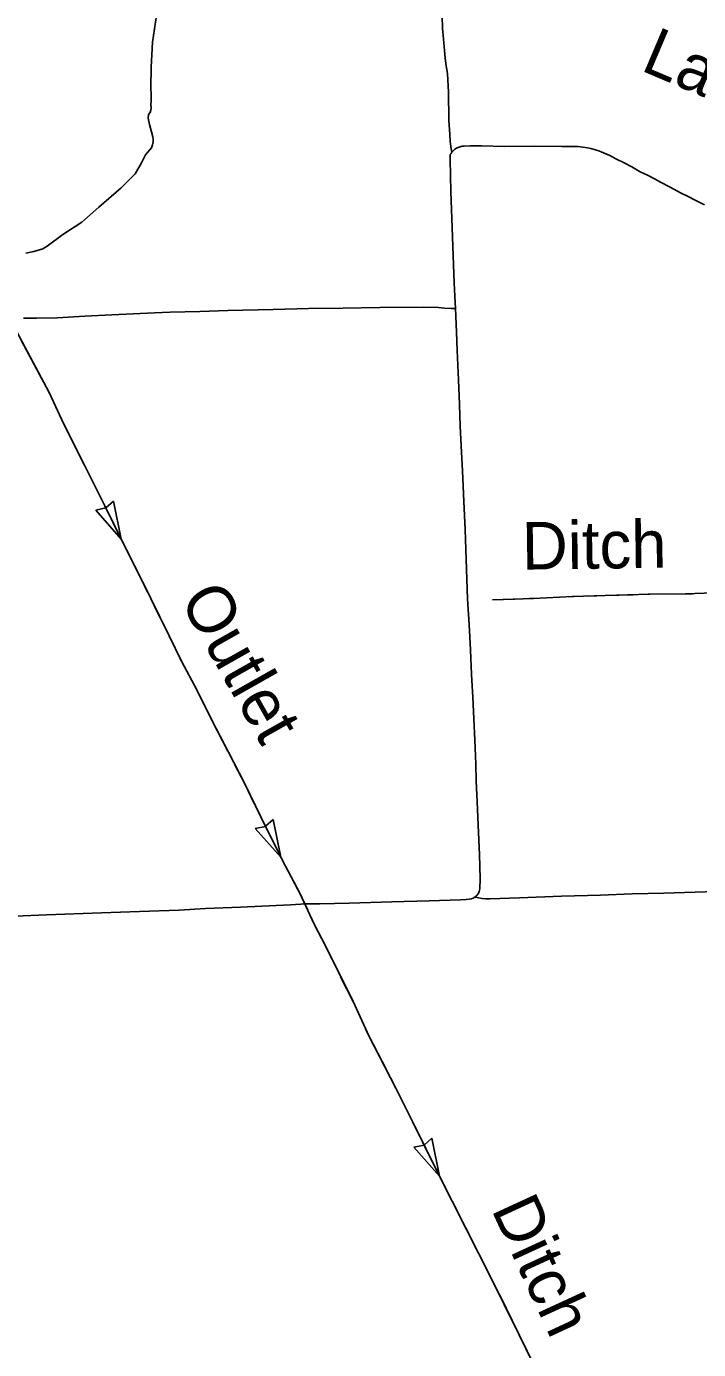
# Model space of a CAD drawing. Extents: x -117616 to 64730, y 54117 to 789866.
# Drawn here: x 62585 to 62704.7, y 54758.9 to 54994.3 of the extents above; entities that cross this region are included whole.
import ezdxf

# ---------------------------------------------------------------- set-up
doc = ezdxf.new("R2010")
doc.units = 0
for name, color, linetype in [('33', 7, 'Continuous'), ('34', 7, 'Continuous'), ('35', 7, 'Continuous'), ('43', 7, 'Continuous')]:
    doc.layers.add(name, color=color, linetype=linetype)

msp = doc.modelspace()

# ---------------------------------------------------------------- linework, layer by layer
at = {"layer": '33'}
for points in [[(62660.76, 54971.92), (62661.08, 54972.27), (62661.25, 54972.44), (62661.59, 54972.64), (62661.99, 54972.84), (62662.22, 54972.9), (62662.58, 54972.99), (62662.9, 54973.02), (62664, 54973.07), (62666, 54973.05), (62670.09, 54972.96), (62675.4, 54973), (62680.25, 54972.96), (62682.55, 54972.96), (62683.25, 54972.93), (62684.06, 54972.83), (62684.87, 54972.7), (62685.5, 54972.57), (62686.1, 54972.43), (62686.74, 54972.23), (62687.29, 54972.02), (62688.12, 54971.66), (62688.87, 54971.32), (62689.92, 54970.76), (62691.44, 54970.04), (62692.76, 54969.33), (62694.29, 54968.46), (62695.55, 54967.86), (62696.84, 54967.17), (62697.89, 54966.61), (62699.47, 54965.77), (62701.56, 54964.63), (62702.69, 54964.1), (62704.16, 54963.36), (62705.73, 54962.54)], [(62661.37, 54944.13), (62661.29, 54946.33), (62661.16, 54948.69), (62660.99, 54953.51), (62660.79, 54958.53), (62660.58, 54964.96), (62660.41, 54970.63), (62660.42, 54971.36), (62660.46, 54971.5), (62660.59, 54971.72), (62660.76, 54971.92)], [(62664.84, 54839.42), (62665.17, 54839.72), (62665.37, 54839.93), (62665.49, 54840.12), (62665.62, 54840.43), (62665.7, 54840.92), (62665.77, 54842.71), (62665.67, 54846.93), (62665.42, 54852.26), (62665.23, 54856.35), (62665.07, 54860.08), (62664.99, 54863.06), (62664.84, 54867.32), (62664.67, 54871.15), (62664.46, 54874.99), (62664.26, 54879.03), (62664.07, 54883.39), (62663.82, 54887.93), (62663.52, 54892.48), (62663.28, 54899.48), (62663.08, 54904.84), (62662.87, 54909.79), (62662.65, 54915.25), (62662.43, 54918.58), (62662.24, 54923.22), (62662.1, 54927.04), (62661.92, 54931.44), (62661.68, 54936.65), (62661.55, 54939.94), (62661.37, 54944.13)], [(62560.02, 54835.47), (62563.9, 54835.49), (62569.77, 54835.66), (62577.34, 54835.89), (62583.04, 54836.06), (62588.57, 54836.26), (62598.36, 54836.6), (62605.12, 54836.85), (62612.17, 54837.1), (62616.88, 54837.37), (62623.1, 54837.64), (62632.03, 54838.03), (62634.71, 54838.21), (62637.23, 54838.23), (62642.48, 54838.35), (62650.03, 54838.6), (62656.67, 54838.77), (62662.27, 54838.95), (62663.3, 54839), (62663.84, 54839.07), (62664.24, 54839.14), (62664.54, 54839.24), (62664.71, 54839.34), (62664.84, 54839.42)]]:
    msp.add_lwpolyline(points, dxfattribs=at)
at = {"layer": '34'}
for points in [[(62660.76, 54971.92), (62660.62, 54972.54), (62660.49, 54973.4), (62660.43, 54973.84), (62660.37, 54975.08), (62660.22, 54977.61), (62660.11, 54982.62), (62659.94, 54985.95), (62659.72, 54987.29), (62659.54, 54988.64), (62659.31, 54991.36), (62659.1, 54993.97), (62659.02, 54996.12), (62658.96, 54997.89)], [(62584.46, 54942.39), (62585.45, 54942.41), (62586.8, 54942.42), (62590.44, 54942.45), (62595.39, 54942.77), (62600.19, 54943.01), (62607.77, 54943.35), (62610.57, 54943.49), (62615.85, 54943.59), (62620.85, 54943.75), (62628.91, 54943.95), (62635.21, 54944.1), (62641.32, 54944.19), (62647.93, 54944.28), (62655.68, 54944.34), (62658.38, 54944.28), (62659.44, 54944.19), (62660.59, 54944.13), (62661.37, 54944.13)], [(62664.84, 54839.42), (62666.14, 54839.2), (62666.74, 54839.14), (62667.5, 54839.14), (62672.78, 54839.27), (62680.26, 54839.57), (62687.18, 54839.78), (62692.85, 54839.99), (62698.47, 54840.1), (62705.91, 54840.35), (62717.85, 54840.63), (62719, 54840.68), (62720.04, 54840.72), (62721.87, 54840.86), (62724.33, 54840.93), (62728.05, 54841.02), (62730.97, 54841.09), (62736.16, 54841.32), (62741.83, 54841.57), (62744.31, 54841.62), (62745.31, 54841.67)]]:
    msp.add_lwpolyline(points, dxfattribs=at)
at = {"layer": '35'}
msp.add_lwpolyline([(62584.89, 54953.98), (62586.34, 54954.24), (62587.93, 54954.75), (62588.67, 54955.22), (62591.46, 54957.28), (62594.84, 54959.5), (62597.88, 54962.17), (62601.86, 54965.58), (62604.33, 54968.06), (62605.5, 54970.05), (62606.18, 54971.46), (62607.26, 54972.72), (62607.44, 54973.26), (62607.58, 54973.79), (62607.58, 54974.17), (62607.51, 54974.68), (62607.26, 54975.53), (62606.91, 54976.86), (62606.67, 54977.96), (62606.72, 54978.64), (62607, 54978.99), (62607.16, 54979.41), (62607.19, 54979.83), (62607.16, 54980.34), (62607.19, 54981.05), (62607.19, 54982.12), (62607.14, 54983.43), (62607.21, 54987.06), (62607.47, 54991.53), (62608.14, 54996.23)], dxfattribs=at)
at = {"layer": '43'}
for p, q in [((62600.52, 54909.85), (62599.14, 54908.65)), ((62601.86, 54903.12), (62600.52, 54909.85)), ((62597.33, 54908.28), (62599.12, 54908.64)), ((62601.86, 54903.12), (62597.33, 54908.28)), ((62628.93, 54853.23), (62627.56, 54852.02)), ((62630.28, 54846.5), (62628.93, 54853.23)), ((62625.74, 54851.65), (62627.53, 54852.01)), ((62630.28, 54846.5), (62625.74, 54851.65)), ((62657.18, 54796.52), (62655.8, 54795.32)), ((62658.51, 54789.79), (62657.18, 54796.52)), ((62653.99, 54794.95), (62655.78, 54795.31)), ((62658.51, 54789.79), (62653.99, 54794.95))]:
    msp.add_line(p, q, dxfattribs=at)
for points in [[(62583.22, 54940.1), (62589.06, 54929.18), (62591.63, 54923.56), (62595.36, 54916.23), (62598.95, 54909.01), (62602.65, 54901.54), (62605.48, 54895.92), (62610.4, 54885.9), (62612.58, 54881.4), (62615.37, 54876.18), (62617.98, 54870.88), (62620.95, 54865.19), (62623.82, 54859.68), (62626.72, 54853.69), (62630.56, 54845.93), (62633.6, 54840.27), (62636.21, 54834.64), (62638.28, 54830.62), (62643.14, 54820.86), (62645.96, 54814.76), (62650.78, 54805.41), (62653.72, 54799.53), (62657.24, 54792.38), (62660.82, 54785.31), (62665.46, 54776.09), (62667.46, 54772.25), (62672.6, 54761.8), (62677.21, 54752.37)], [(62584.08, 54938.5), (62587.81, 54931.51)], [(62589.05, 54929.18), (62589.06, 54929.18), (62591.63, 54923.56), (62592.42, 54922.01)], [(62593.61, 54919.66), (62595.36, 54916.23), (62597.17, 54912.59)], [(62598.35, 54910.22), (62598.95, 54909.01), (62601.86, 54903.12)], [(62603.04, 54900.76), (62604.82, 54897.22)], [(62604.82, 54897.22), (62605.48, 54895.92), (62606.58, 54893.68)], [(62667.97, 54892.33), (62675.28, 54892.55), (62682.21, 54892.88), (62688.02, 54893.07), (62695.99, 54893.31), (62702.33, 54893.36), (62712.32, 54893.71)], [(62674.57, 54892.53), (62675.28, 54892.55), (62682.21, 54892.88), (62682.48, 54892.89)], [(62685.12, 54892.98), (62688.02, 54893.07), (62693.03, 54893.22)], [(62695.67, 54893.3), (62695.99, 54893.31), (62702.33, 54893.36), (62703.59, 54893.4)], [(62607.74, 54891.31), (62610.4, 54885.9), (62611.23, 54884.2)], [(62667.97, 54892.33), (62671.93, 54892.45)], [(62612.38, 54881.82), (62612.58, 54881.4), (62615.37, 54876.18), (62616.05, 54874.8)], [(62617.22, 54872.43), (62617.98, 54870.88), (62620.85, 54865.39)], [(62622.06, 54863.05), (62623.82, 54859.68), (62625.61, 54855.97)], [(62626.76, 54853.6), (62630.28, 54846.5)], [(62631.51, 54844.16), (62633.38, 54840.68)], [(62633.38, 54840.68), (62633.6, 54840.27), (62635.07, 54837.1)], [(62636.19, 54834.7), (62636.21, 54834.64), (62638.28, 54830.62), (62639.76, 54827.63)], [(62640.94, 54825.27), (62643.14, 54820.86), (62644.39, 54818.15)], [(62645.51, 54815.75), (62645.96, 54814.76), (62649.09, 54808.69)], [(62650.3, 54806.34), (62650.78, 54805.41), (62653.72, 54799.53), (62653.85, 54799.26)], [(62655.02, 54796.89), (62657.24, 54792.38), (62658.54, 54789.8)], [(62659.74, 54787.45), (62660.82, 54785.31), (62661.53, 54783.92)], [(62661.53, 54783.92), (62663.31, 54780.38)], [(62664.49, 54778.02), (62665.46, 54776.09), (62667.46, 54772.25), (62668.09, 54770.96)], [(62669.26, 54768.6), (62672.6, 54761.8), (62672.76, 54761.49)], [(62673.91, 54759.12), (62677.21, 54752.37), (62677.4, 54752.01)]]:
    msp.add_lwpolyline(points, dxfattribs=at)

# ---------------------------------------------------------------- texts
at = {"layer": '35'}
msp.add_text('Lamb', height=8.448, rotation=337.0056, dxfattribs=at).set_placement((62694.14, 54986.57))
at = {"layer": '43'}
for s, rotation, p in [('Ditch', 0.7855, (62673.26, 54897.67)), ('Outlet', 299.4506, (62612.16, 54892.33)), ('Ditch', 294.7527, (62667.69, 54783.92))]:
    msp.add_text(s, height=8.448, rotation=rotation, dxfattribs=at).set_placement(p)

doc.saveas('drawing.dxf')
